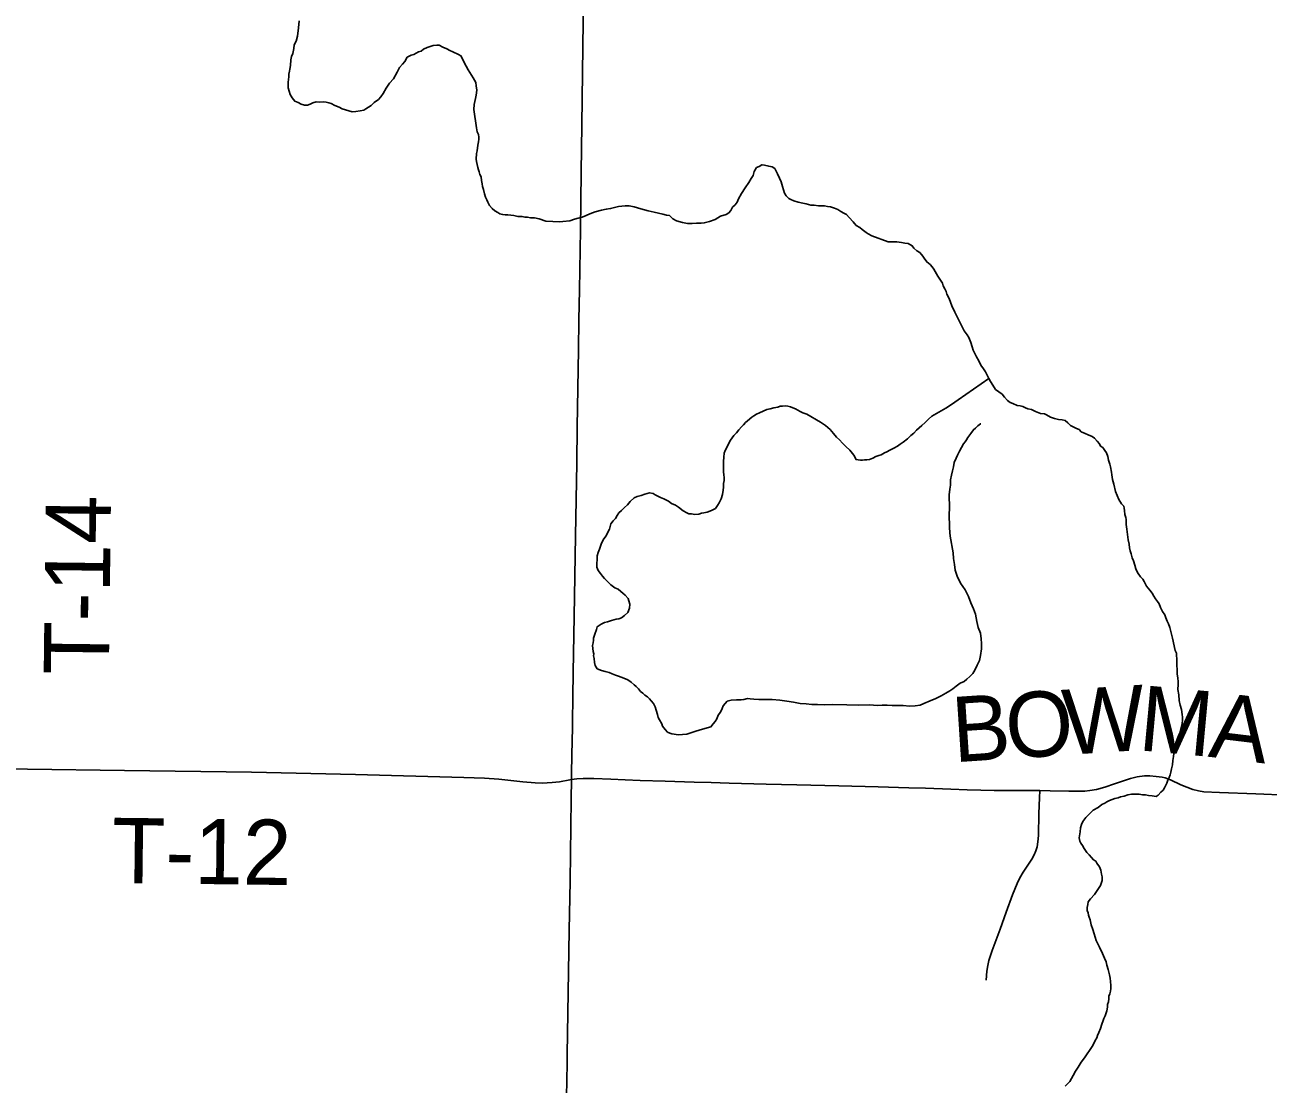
# Model space of a CAD drawing. Extents: x -483 to 680, y 0 to 440.
# Drawn here: x 301.6 to 355.8, y 160 to 206.2 of the extents above; entities that cross this region are included whole.
import ezdxf

# ---------------------------------------------------------------- set-up
doc = ezdxf.new("R2010")
doc.units = 0
for name, color, linetype in [('GM_X_Minor_River', 7, 'Continuous'), ('GM_X_State_Route', 7, 'Continuous'), ('GM_X_Township_Road', 7, 'Continuous'), ('GM_X_Township_Road_Text', 7, 'Continuous')]:
    doc.layers.add(name, color=color, linetype=linetype)

msp = doc.modelspace()

# ---------------------------------------------------------------- linework, layer by layer
at = {"layer": 'GM_X_Minor_River'}
for points in [[(313.572, 206.349), (313.547, 206.045), (313.501, 205.685), (313.439, 205.458), (313.359, 205.307), (313.337, 205.136), (313.294, 204.928), (313.234, 204.796), (313.212, 204.644), (313.188, 204.397), (313.165, 204.246), (313.144, 204.151), (313.123, 204.018), (313.12, 203.904), (313.096, 203.676), (313.094, 203.562), (313.091, 203.429), (313.18, 203.141), (313.272, 202.987), (313.383, 202.851), (313.534, 202.791), (313.666, 202.712), (313.798, 202.671), (313.932, 202.668), (314.047, 202.722), (314.162, 202.777), (314.315, 202.811), (314.449, 202.809), (314.62, 202.824), (314.753, 202.802), (314.867, 202.78), (314.961, 202.74), (315.131, 202.66), (315.32, 202.58), (315.452, 202.52), (315.886, 202.377), (316.039, 202.393), (316.23, 202.426), (316.383, 202.461), (316.48, 202.516)], [(316.48, 202.516), (316.595, 202.59), (316.711, 202.663), (316.847, 202.794), (317.022, 202.923), (317.138, 203.035), (317.236, 203.185), (317.356, 203.41), (317.513, 203.635), (317.688, 203.822), (317.846, 204.104), (317.946, 204.311), (318.082, 204.46), (318.18, 204.572), (318.279, 204.76), (318.452, 204.852), (318.568, 204.887), (318.664, 204.942), (318.779, 204.997), (318.894, 205.032), (318.991, 205.106), (319.145, 205.179), (319.279, 205.233), (319.413, 205.268), (319.566, 205.284), (319.68, 205.281), (319.831, 205.202), (320.001, 205.122), (320.133, 205.062), (320.265, 205.002), (320.51, 204.882), (320.622, 204.823), (320.678, 204.726), (320.769, 204.534), (320.933, 204.207), (321.154, 203.859), (321.264, 203.666), (321.28, 203.514), (321.314, 203.323), (321.29, 203.114), (321.249, 202.962), (321.205, 202.697), (321.182, 202.488), (321.298, 201.686), (321.333, 201.514), (321.387, 201.398), (321.404, 201.284), (321.402, 201.189), (321.38, 201.075), (321.358, 200.923), (321.334, 200.676), (321.293, 200.563), (321.288, 200.316), (321.305, 200.22), (321.356, 199.952), (321.392, 199.856), (321.409, 199.761), (321.445, 199.646), (321.5, 199.549), (321.516, 199.397), (321.551, 199.244), (321.567, 199.129), (321.602, 198.995), (321.655, 198.804), (321.691, 198.67), (321.745, 198.554), (321.8, 198.439), (321.873, 198.304), (321.985, 198.168), (322.097, 198.071), (322.228, 197.991), (322.322, 197.932), (322.436, 197.911), (322.55, 197.889), (322.664, 197.887), (322.797, 197.884), (322.93, 197.862), (323.101, 197.82), (323.291, 197.816), (323.405, 197.794), (323.519, 197.792), (323.652, 197.77), (323.823, 197.766), (324.031, 197.723), (324.315, 197.622), (324.924, 197.589), (325.057, 197.605), (325.362, 197.636), (325.573, 197.708), (325.726, 197.743), (325.899, 197.796), (326.072, 197.868), (326.245, 197.941), (326.475, 198.031), (326.743, 198.101), (326.953, 198.134), (327.144, 198.168), (327.317, 198.221), (327.489, 198.256), (327.775, 198.287), (327.947, 198.283)], [(327.947, 198.283), (328.174, 198.24), (328.458, 198.158), (328.78, 198.075), (329.045, 198.012), (329.235, 197.969), (329.424, 197.927), (329.576, 197.886), (329.708, 197.864), (329.858, 197.727), (330.008, 197.629), (330.273, 197.566), (330.501, 197.523), (330.691, 197.518), (330.882, 197.533), (330.996, 197.531), (331.091, 197.528), (331.225, 197.545), (331.454, 197.597), (331.704, 197.686), (331.935, 197.833), (332.184, 197.904), (332.3, 197.978), (332.379, 198.09), (332.458, 198.222), (332.574, 198.333), (332.653, 198.446), (332.713, 198.597), (332.851, 198.822), (333.009, 199.066), (333.166, 199.31), (333.265, 199.479), (333.363, 199.61), (333.405, 199.78), (333.504, 199.95), (333.619, 200.004), (333.735, 200.078), (333.849, 200.056), (334.038, 200.014), (334.19, 199.991), (334.303, 199.913), (334.412, 199.682), (334.503, 199.49), (334.576, 199.336), (334.629, 199.125), (334.718, 198.838), (334.791, 198.722), (334.903, 198.605), (334.997, 198.565), (335.129, 198.505), (335.319, 198.444), (335.527, 198.401), (335.66, 198.379), (335.868, 198.317), (336.02, 198.314), (336.21, 198.291), (336.343, 198.288), (336.458, 198.285), (336.59, 198.263), (336.723, 198.241), (336.893, 198.18), (337.044, 198.12), (337.176, 198.041), (337.307, 197.962), (337.42, 197.902), (337.532, 197.785), (337.718, 197.591), (337.848, 197.436), (337.999, 197.337), (338.111, 197.259), (338.28, 197.122), (338.374, 197.062), (338.524, 196.983), (339.242, 196.72), (339.413, 196.716), (339.623, 196.711), (339.813, 196.688), (339.964, 196.665), (340.116, 196.643), (340.286, 196.544), (340.36, 196.447), (340.49, 196.33), (340.622, 196.251), (340.752, 196.096), (340.807, 196), (340.918, 195.845), (341.068, 195.727), (341.161, 195.63), (341.235, 195.533), (341.29, 195.418), (341.4, 195.225), (341.492, 195.09), (341.603, 194.916), (341.638, 194.801), (341.711, 194.666), (341.766, 194.551), (341.802, 194.436), (341.893, 194.243), (342.02, 193.936), (342.147, 193.648), (342.275, 193.397)], [(342.275, 193.397), (342.402, 193.128), (342.548, 192.839), (342.678, 192.665), (342.752, 192.549), (342.842, 192.338), (342.895, 192.146), (342.949, 191.993), (343.022, 191.858), (343.095, 191.704), (343.187, 191.531), (343.278, 191.338), (343.389, 191.184), (343.481, 191.048), (343.554, 190.913), (343.627, 190.76), (343.701, 190.625), (343.793, 190.47), (343.922, 190.277), (344.203, 190.081), (344.314, 189.945), (344.445, 189.809), (344.557, 189.711), (344.67, 189.67), (344.859, 189.59), (344.992, 189.568), (345.106, 189.547), (345.219, 189.487), (345.332, 189.446), (345.483, 189.405), (345.653, 189.325), (345.88, 189.244), (346.051, 189.221), (346.145, 189.181), (346.314, 189.082), (346.484, 189.021), (346.655, 188.979), (346.826, 188.956), (346.958, 188.934), (347.071, 188.837), (347.182, 188.72), (347.352, 188.621), (347.446, 188.581), (347.559, 188.54), (347.652, 188.443), (347.822, 188.363), (347.954, 188.303), (348.124, 188.242), (348.237, 188.164), (348.348, 188.028), (348.441, 187.912), (348.496, 187.815), (348.59, 187.756), (348.682, 187.621), (348.756, 187.524), (348.81, 187.37), (348.844, 187.198), (348.898, 187.026), (348.933, 186.911), (348.967, 186.682), (348.983, 186.567), (349.017, 186.357), (349.07, 186.165), (349.139, 185.84), (349.284, 185.495), (349.413, 185.301), (349.506, 185.204), (349.523, 185.109), (349.54, 185.013), (349.556, 184.841), (349.591, 184.707), (349.608, 184.612), (349.606, 184.498), (349.603, 184.403), (349.637, 184.192), (349.67, 183.963), (349.703, 183.734), (349.737, 183.543), (349.753, 183.39), (349.788, 183.256), (349.824, 183.122), (349.877, 182.95), (349.931, 182.815), (349.984, 182.624), (350.038, 182.47), (350.074, 182.374), (350.129, 182.259), (350.24, 182.123), (350.333, 182.026), (350.388, 181.91), (350.498, 181.718), (350.647, 181.543), (350.739, 181.408), (350.812, 181.273), (350.886, 181.157), (350.979, 181.041), (351.053, 180.944), (351.107, 180.791), (351.198, 180.617), (351.29, 180.463), (351.344, 180.328)], [(343.627, 190.76), (342.294, 189.837), (342.004, 189.634), (341.753, 189.469), (341.136, 189.121), (341, 188.99), (340.845, 188.842), (340.709, 188.711), (340.592, 188.619), (340.476, 188.507), (340.359, 188.376), (340.224, 188.284), (340.087, 188.135), (339.893, 187.987), (339.758, 187.895), (339.642, 187.821), (339.488, 187.729), (339.315, 187.638), (339.18, 187.565), (339.084, 187.529), (338.93, 187.437), (338.834, 187.401), (338.7, 187.366), (338.565, 187.293), (338.43, 187.239), (338.316, 187.223), (338.221, 187.225), (338.125, 187.208), (338.03, 187.21), (337.935, 187.212), (337.84, 187.233), (337.749, 187.426), (337.563, 187.639), (337.395, 187.795), (337.246, 187.951), (337.116, 188.087), (336.985, 188.204), (336.855, 188.359), (336.706, 188.534), (336.501, 188.71), (336.295, 188.866), (335.692, 189.203), (335.522, 189.264), (335.409, 189.324), (335.297, 189.383), (335.203, 189.443), (335.089, 189.483), (334.976, 189.524), (334.862, 189.564), (334.748, 189.567), (334.634, 189.55), (334.538, 189.553), (334.424, 189.517), (334.251, 189.483), (334.098, 189.448), (333.945, 189.413), (333.791, 189.341), (333.638, 189.268), (333.503, 189.214), (333.387, 189.14), (333.291, 189.085), (333.116, 188.918), (333.019, 188.844), (332.941, 188.75), (332.844, 188.657), (332.727, 188.527), (332.629, 188.396), (332.512, 188.284), (332.434, 188.172), (332.375, 188.078), (332.296, 187.946), (332.215, 187.758), (332.136, 187.626), (332.096, 187.513), (332.073, 187.342), (332.069, 187.152), (332.066, 186.98), (332.063, 186.847), (332.059, 186.695), (332.076, 186.561), (332.092, 186.447), (332.089, 186.314), (332.068, 186.181), (332.064, 186.029), (332.042, 185.896), (332.019, 185.706), (331.958, 185.517), (331.878, 185.348), (331.8, 185.235), (331.721, 185.104), (331.547, 185.012), (331.356, 184.94), (331.202, 184.906), (331.107, 184.889), (330.992, 184.853), (330.82, 184.838), (330.668, 184.86), (330.554, 184.863), (330.46, 184.903)], [(342.079, 186.911), (342.121, 187.1), (342.201, 187.289), (342.261, 187.421), (342.341, 187.59), (342.44, 187.759), (342.519, 187.91), (342.597, 188.003), (342.657, 188.097), (342.716, 188.191), (342.834, 188.36), (342.951, 188.528), (343.048, 188.602), (343.145, 188.695), (343.262, 188.788), (343.281, 188.788)], [(329.722, 175.307), (329.817, 175.286), (329.911, 175.265), (330.082, 175.242), (330.273, 175.257), (330.464, 175.271), (330.636, 175.325), (330.809, 175.378), (331.039, 175.449), (331.518, 175.591), (331.616, 175.722), (331.694, 175.815), (331.772, 175.928), (331.833, 176.098), (331.931, 176.229), (332.011, 176.379), (332.051, 176.493), (332.13, 176.605), (332.227, 176.698), (332.399, 176.751), (332.628, 176.765), (332.837, 176.761), (332.952, 176.777), (333.105, 176.812), (333.219, 176.809), (333.39, 176.786), (333.6, 176.782), (333.923, 176.775), (334.19, 176.769), (334.513, 176.743), (334.816, 176.698), (335.12, 176.653), (335.405, 176.608), (335.671, 176.584), (335.918, 176.559), (336.165, 176.554), (336.469, 176.547), (336.812, 176.558), (337.44, 176.544), (337.954, 176.533), (338.431, 176.541), (338.773, 176.515), (338.982, 176.529), (339.192, 176.525), (339.42, 176.519), (339.629, 176.515), (339.801, 176.511), (339.896, 176.509), (340.162, 176.484), (340.41, 176.497), (340.639, 176.53), (340.793, 176.603), (341.062, 176.711), (341.311, 176.82), (341.542, 176.929), (341.754, 177.058), (341.928, 177.149), (342.063, 177.241), (342.199, 177.353), (342.373, 177.482), (342.546, 177.554), (342.662, 177.666), (342.798, 177.777), (342.934, 177.907), (343.013, 178.058), (343.113, 178.265), (343.213, 178.472), (343.256, 178.7), (343.3, 178.984), (343.305, 179.212), (343.29, 179.422), (343.257, 179.67), (343.167, 179.92), (343.097, 180.169), (343.046, 180.494), (342.956, 180.724), (342.848, 180.993), (342.739, 181.262), (342.593, 181.55), (342.39, 181.84), (342.244, 182.148), (342.154, 182.417), (342.122, 182.665), (342.089, 182.913), (342.075, 183.161), (341.938, 183.887), (341.923, 184.059), (341.908, 184.269), (341.913, 184.478), (341.898, 184.669), (341.902, 184.859), (341.907, 185.087), (341.912, 185.315), (341.897, 185.506), (341.901, 185.696), (341.925, 185.943), (341.948, 186.114), (341.953, 186.342), (341.995, 186.551), (342.037, 186.74), (342.079, 186.911)], [(330.46, 184.903), (330.31, 185.002), (330.104, 185.159), (329.972, 185.238), (329.802, 185.318), (329.671, 185.416), (329.464, 185.515), (329.313, 185.576), (329.2, 185.635), (329.087, 185.695), (328.993, 185.754), (328.841, 185.777), (328.631, 185.724), (328.477, 185.671), (328.305, 185.617), (328.17, 185.563), (327.995, 185.396), (327.878, 185.265), (327.742, 185.135), (327.625, 185.004), (327.509, 184.911), (327.43, 184.799), (327.351, 184.668), (327.254, 184.556), (327.156, 184.424), (327.094, 184.197), (326.935, 183.896), (326.817, 183.728), (326.737, 183.539), (326.656, 183.331), (326.596, 183.181), (326.555, 183.029), (326.544, 182.535), (326.598, 182.4), (326.71, 182.264), (326.784, 182.149), (326.877, 182.051), (326.97, 181.954), (327.063, 181.857), (327.156, 181.779), (327.325, 181.642), (327.476, 181.581), (327.588, 181.483), (327.682, 181.405), (327.775, 181.327), (327.905, 181.172), (327.941, 181.076), (327.976, 180.923), (327.972, 180.752), (327.892, 180.563), (327.756, 180.433), (327.621, 180.341), (327.505, 180.286), (327.391, 180.27), (327.18, 180.217), (327.008, 180.164), (326.874, 180.129), (326.739, 180.056), (326.565, 179.945), (326.525, 179.832), (326.463, 179.624), (326.402, 179.454), (326.4, 179.359), (326.379, 179.245), (326.357, 179.131), (326.39, 178.864), (326.407, 178.769), (326.405, 178.674), (326.421, 178.559), (326.437, 178.387), (326.472, 178.253), (326.564, 178.118), (326.753, 178.038), (326.904, 177.996), (327.075, 177.954), (327.207, 177.894), (327.358, 177.834), (327.49, 177.793), (327.717, 177.712), (327.887, 177.632), (328.037, 177.533), (328.168, 177.416), (328.261, 177.338), (328.354, 177.241), (328.447, 177.124), (328.541, 177.046), (328.634, 176.968), (328.747, 176.889), (328.84, 176.811), (328.914, 176.714), (329.007, 176.598), (329.08, 176.463), (329.134, 176.31), (329.187, 176.118), (329.222, 175.984), (329.277, 175.888), (329.369, 175.714), (329.405, 175.619), (329.516, 175.464), (329.628, 175.347), (329.722, 175.307)], [(351.344, 180.328), (351.399, 180.194), (351.453, 180.079), (351.507, 179.906), (351.578, 179.676), (351.63, 179.446), (351.752, 178.911), (351.807, 178.795), (351.804, 178.681), (351.821, 178.567), (351.817, 178.414), (351.814, 178.243), (351.83, 178.091), (351.826, 177.9), (351.86, 177.709), (351.875, 177.557), (351.872, 177.423), (351.868, 177.214), (351.901, 176.985), (351.915, 176.737), (351.968, 176.527), (352.021, 176.335), (352.054, 176.125), (352.071, 176.01), (352.068, 175.877), (352.046, 175.725), (352.004, 175.555), (351.962, 175.385), (351.94, 175.233), (351.897, 175.024), (351.818, 174.855), (351.776, 174.685), (351.716, 174.533), (351.694, 174.42), (351.672, 174.287), (351.65, 174.116), (351.626, 173.926), (351.585, 173.756), (351.562, 173.604), (351.522, 173.491), (351.481, 173.378), (351.422, 173.265), (351.381, 173.132), (351.322, 173.019), (351.281, 172.925), (351.222, 172.831), (351.125, 172.738), (351.008, 172.608), (350.912, 172.553), (350.741, 172.576), (350.589, 172.598), (350.456, 172.62), (350.323, 172.623), (350.171, 172.645), (350.038, 172.648), (349.848, 172.652), (349.676, 172.618), (349.522, 172.565), (349.369, 172.53), (349.254, 172.494), (349.12, 172.459), (349.005, 172.424), (348.89, 172.369), (348.774, 172.315), (348.678, 172.26), (348.543, 172.206), (348.388, 172.076), (348.176, 171.947), (348.001, 171.78), (347.846, 171.631), (347.728, 171.462), (347.668, 171.33), (347.627, 171.179), (347.604, 171.008), (347.581, 170.837), (347.56, 170.743), (347.595, 170.609), (347.631, 170.513), (347.705, 170.416), (347.779, 170.281), (347.889, 170.107), (348.001, 170.01), (348.094, 169.893), (348.187, 169.796), (348.281, 169.737), (348.336, 169.64), (348.447, 169.486), (348.501, 169.332), (348.535, 169.16), (348.571, 169.045), (348.568, 168.893), (348.487, 168.666), (348.408, 168.535), (348.231, 168.272), (348.055, 168.086), (347.958, 167.955), (347.936, 167.841), (347.914, 167.708), (347.911, 167.575), (347.947, 167.479), (347.964, 167.383)], [(347.964, 167.383), (348, 167.288), (348.036, 167.172), (348.089, 166.962), (348.16, 166.751), (348.213, 166.559), (348.302, 166.272), (348.449, 165.983), (348.576, 165.714), (348.667, 165.503), (348.74, 165.349), (348.774, 165.195), (348.827, 165.004), (348.88, 164.774), (348.915, 164.64), (348.931, 164.488), (348.946, 164.316), (348.943, 164.183), (348.922, 164.069), (348.9, 163.955), (348.86, 163.842), (348.857, 163.728), (348.835, 163.595), (348.795, 163.482), (348.792, 163.368), (348.77, 163.216), (348.729, 163.084), (348.689, 162.989), (348.63, 162.876), (348.609, 162.782), (348.548, 162.631), (348.487, 162.442), (348.426, 162.272), (348.366, 162.14), (348.326, 162.027), (348.266, 161.914), (348.187, 161.763), (348.127, 161.65), (347.793, 161.163), (347.656, 160.976), (347.518, 160.75), (347.4, 160.581), (347.301, 160.393), (347.162, 160.13), (346.948, 159.925)]]:
    msp.add_lwpolyline(points, dxfattribs=at)
at = {"layer": 'GM_X_State_Route'}
for points in [[(325.463, 174.712), (325.514, 177.968), (325.561, 180.392), (325.614, 183.905), (325.665, 187.076), (325.68, 188.661), (325.74, 192.016), (325.765, 193.322), (325.781, 194.627), (325.825, 197.238), (325.858, 199.755), (325.89, 201.806), (325.92, 204.076), (325.953, 206.314), (325.974, 207.712), (325.99, 209.048), (326.023, 210.228), (326.055, 212.248), (326.092, 213.926), (326.129, 215.573), (326.166, 217.457)], [(325.246, 160.913), (325.253, 161.31), (325.343, 166.719), (325.377, 168.863), (325.425, 172.438), (325.439, 173.285), (325.461, 174.612), (325.463, 174.712)], [(324.667, 123.07), (324.68, 123.838), (324.707, 125.378), (324.783, 130.321), (324.815, 132.559), (324.85, 134.921), (324.884, 137.097), (324.947, 140.329), (324.965, 142.35), (325.013, 145.209), (325.046, 147.603), (325.077, 150.183), (325.115, 152.451), (325.153, 154.783), (325.205, 158.731), (325.246, 160.913)]]:
    msp.add_lwpolyline(points, dxfattribs=at)
at = {"layer": 'GM_X_Township_Road'}
for points in [[(300.275, 173.754), (301.733, 173.738), (305.96, 173.686), (311.493, 173.611), (316.03, 173.506), (320.753, 173.38), (321.652, 173.344), (322.27, 173.297), (323.32, 173.181), (323.849, 173.14), (324.162, 173.132), (324.382, 173.138), (324.601, 173.154), (324.912, 173.192), (325.371, 173.275), (325.439, 173.285)], [(345.854, 172.81), (346.298, 172.801), (347.112, 172.786), (347.548, 172.786), (347.803, 172.786), (348.033, 172.811), (348.313, 172.861), (348.683, 172.951), (349.102, 173.1), (349.488, 173.232), (349.801, 173.331), (350.089, 173.405), (350.409, 173.446), (350.648, 173.446), (350.918, 173.42), (351.182, 173.389), (351.31, 173.356), (351.545, 173.268), (351.997, 173.053), (352.515, 172.847), (352.762, 172.79), (353.001, 172.757), (353.683, 172.716), (355.262, 172.66), (356.635, 172.612)], [(325.439, 173.285), (325.675, 173.319), (325.95, 173.334), (326.413, 173.328), (327.157, 173.299), (327.779, 173.275), (328.431, 173.25), (329.516, 173.219), (330.787, 173.178), (331.532, 173.153), (332.308, 173.128), (333.925, 173.088), (335.261, 173.061), (337.093, 173.008), (338.796, 172.965), (340.137, 172.931), (340.861, 172.905), (341.969, 172.864), (342.683, 172.835), (343.273, 172.82), (343.863, 172.811), (344.764, 172.806), (345.542, 172.808), (345.854, 172.81)], [(343.508, 164.542), (343.544, 164.944), (343.58, 165.189), (343.631, 165.4), (343.775, 165.843), (344.125, 166.774), (344.386, 167.505), (344.659, 168.266), (344.856, 168.755), (344.975, 169.008), (345.115, 169.249), (345.499, 169.815), (345.604, 170.005), (345.675, 170.178), (345.725, 170.357), (345.762, 170.571), (345.786, 170.85), (345.805, 171.813), (345.838, 172.495), (345.854, 172.81)]]:
    msp.add_lwpolyline(points, dxfattribs=at)

# ---------------------------------------------------------------- texts
at = {"layer": 'GM_X_Township_Road_Text'}
for s, height, rotation, p in [('T-14', 2.8409, 89.308, (305.279, 177.841)), ('O', 2.841, 3.7748, (344.436, 174.191)), ('W', 2.841, 3.7002, (346.93, 174.356)), ('M', 2.841, 354.6922, (350.097, 174.57)), ('B', 2.841, 3.7769, (342.108, 174.037)), ('A', 2.841, 353.1077, (353.146, 174.287)), ('T-12', 2.8409, 359.3043, (305.406, 168.783))]:
    msp.add_text(s, height=height, rotation=rotation, dxfattribs=at).set_placement(p)

doc.saveas('drawing.dxf')
